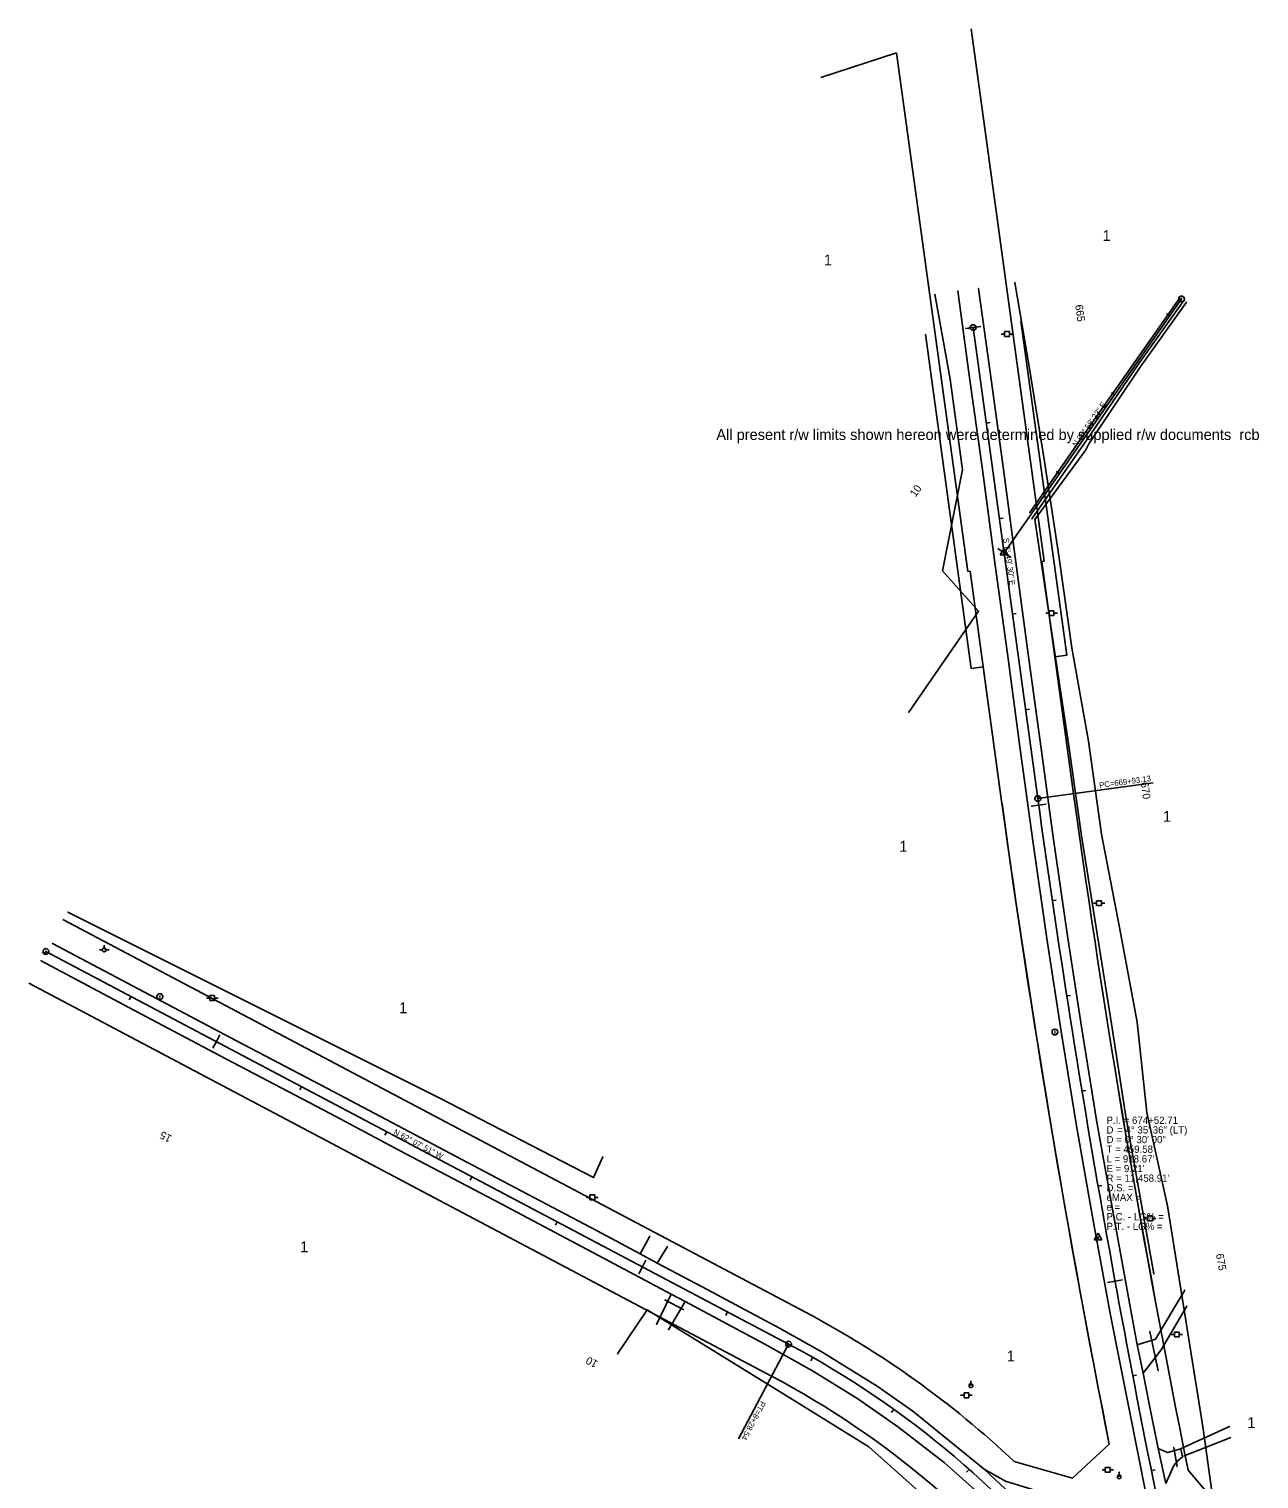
# Model space of a CAD drawing. Extents: x 2519952 to 2531965, y 848341 to 887632.
# Drawn here: x 2528248 to 2529524, y 859585 to 861088 of the extents above; entities that cross this region are included whole.
import ezdxf

# ---------------------------------------------------------------- set-up
doc = ezdxf.new("R2010")
doc.units = 0
for name, color, linetype in [('RD_EX_DR_Pipe', 7, 'Continuous'), ('RD_EX_Driveway', 7, 'Continuous'), ('RD_EX_DV_Prop', 7, 'Continuous'), ('RD_EX_DV_TX_Prop', 7, 'Continuous'), ('RD_EX_Fence_Other', 7, 'Continuous'), ('RD_EX_H2O', 7, 'Continuous'), ('RD_EX_Road', 7, 'Continuous'), ('RD_EX_RW', 7, 'Continuous'), ('RD_EX_RW_TX', 7, 'Continuous'), ('RD_EX_UT', 7, 'Continuous'), ('RD_EX_VEG', 7, 'Continuous'), ('RD_HC_Cl', 7, 'Continuous'), ('RD_HC_Data', 7, 'Continuous'), ('RD_HC_Data_Tic', 7, 'Continuous'), ('RD_HC_Survey_txCode', 7, 'Continuous'), ('RD_HC_TX_Sta50', 7, 'Continuous'), ('RD_HC_txCode', 7, 'Continuous'), ('RD_SMD_Locator', 7, 'Continuous')]:
    doc.layers.add(name, color=color, linetype=linetype)

msp = doc.modelspace()

# ---------------------------------------------------------------- linework, layer by layer
at = {"layer": 'RD_EX_DR_Pipe'}
for p, q in [((2528927.5, 859760.2), (2528908, 859770.3)), ((2529419.8, 859696.9), (2529411.1, 859737.6)), ((2529439.3, 859597.5), (2529435.9, 859617.3))]:
    msp.add_line(p, q, dxfattribs=at)
at = {"layer": 'RD_EX_Driveway'}
for p, q in [((2528892.4, 859836.4), (2528882.4, 859818.1)), ((2528899.9, 859808.6), (2528910.6, 859825.9)), ((2528914.4, 859776.4), (2528899.4, 859744.9)), ((2528928.9, 859768.8), (2528911.6, 859739.4))]:
    msp.add_line(p, q, dxfattribs=at)
for points in [[(2529398.1, 859723.8), (2529416.9, 859729.5), (2529447.3, 859780.6)], [(2529404.2, 859694.2), (2529422.7, 859718.7), (2529449.6, 859763.9)], [(2529443.5, 859616.2), (2529466.5, 859626.6), (2529493.8, 859639.1)], [(2529446.6, 859608.5), (2529467.1, 859616.7), (2529495, 859627.8)], [(2529427.6, 859579.8), (2529436, 859598.5), (2529440.3, 859603.8), (2529445.1, 859607.5), (2529443.3, 859615.9), (2529429.5, 859612), (2529419.8, 859616.3)]]:
    msp.add_lwpolyline(points, dxfattribs=at)
at = {"layer": 'RD_EX_DV_Prop'}
for p, q in [((2529225.6, 861088.5), (2529301.4, 860536.6)), ((2529069.9, 861038.3), (2529148.2, 861063.6)), ((2529148.2, 861063.6), (2529222.1, 860525.7)), ((2529298.9, 860536.2), (2529301.4, 860536.6)), ((2529298.9, 860536.2), (2529332, 860295.4)), ((2529224.6, 860526), (2529222.1, 860525.7)), ((2529224.6, 860526), (2529257.7, 860285.2)), ((2529053.8, 859757.6), (2528283.4, 860165)), ((2529018.7, 859691.3), (2528248.3, 860098.7)), ((2529330.7, 859585.4), (2529369, 859620.7)), ((2529270.4, 859602.6), (2529330.7, 859585.4)), ((2529450.8, 859593.8), (2529507.6, 859527.1))]:
    msp.add_line(p, q, dxfattribs=at)
for centre, radius, start, end in [((2540647.3, 861850.4), 11421.7, 187.82505, 191.39527), ((2540647.3, 861850.4), 11496.7, 187.82505, 191.18314), ((2528589.9, 858880.3), 992.4, 46.7055, 62.1307), ((2528589.9, 858880.3), 917.4, 12.4185, 62.1307)]:
    msp.add_arc(centre, radius, start, end, dxfattribs=at)
at = {"layer": 'RD_EX_Fence_Other'}
msp.add_lwpolyline([(2529415.3, 859797.3), (2529386.2, 859960.7), (2529371.4, 860056.7), (2529356.3, 860150), (2529340.1, 860251.5), (2529326.6, 860347.5), (2529316.6, 860413.6), (2529291.9, 860579.7), (2529344.7, 860652.1), (2529344.7, 860652.1), (2529347.9, 860658.3), (2529401.6, 860738.9), (2529449, 860805.2)], dxfattribs=at)
at = {"layer": 'RD_EX_H2O'}
for points in [[(2529286.5, 860587), (2529341.8, 860667), (2529395.8, 860743.7), (2529442.3, 860809.6)], [(2529288.8, 860580.4), (2529345.2, 860661.2), (2529399.1, 860740.6), (2529446.5, 860806.8)]]:
    msp.add_lwpolyline(points, dxfattribs=at)
at = {"layer": 'RD_EX_Road'}
for p, q in [((2529223.7, 860729.4), (2529211.8, 860816.8)), ((2529245.4, 860732.5), (2529233.4, 860819.4)), ((2529237.1, 860633.9), (2529223.7, 860729.4)), ((2529258.6, 860636.9), (2529245.4, 860732.5)), ((2529250.6, 860532.5), (2529237.1, 860633.9)), ((2529272.2, 860535.4), (2529258.6, 860636.9)), ((2529263.7, 860438), (2529250.6, 860532.5)), ((2529285, 860440.1), (2529272.2, 860535.4)), ((2529276.6, 860341.7), (2529263.7, 860438)), ((2529297.9, 860344.8), (2529285, 860440.1)), ((2529289.7, 860246.5), (2529276.6, 860341.7)), ((2529310.8, 860250.4), (2529297.9, 860344.8)), ((2529304.3, 860145.3), (2529289.7, 860246.5)), ((2529325.7, 860148), (2529310.8, 860250.4)), ((2529319.2, 860048.6), (2529304.3, 860145.3)), ((2529340.1, 860053.5), (2529325.7, 860148)), ((2529334.9, 859951), (2529319.2, 860048.6)), ((2529356.1, 859954.6), (2529340.1, 860053.5)), ((2529352.2, 859852.6), (2529334.9, 859951)), ((2529373.6, 859856.9), (2529356.1, 859954.6)), ((2529370.3, 859754.6), (2529352.2, 859852.6)), ((2529391.8, 859757.7), (2529373.6, 859856.9)), ((2529389.6, 859657.1), (2529370.3, 859754.6)), ((2529398.1, 859723.8), (2529391.8, 859757.7)), ((2529404.2, 859694.2), (2529398.1, 859723.8)), ((2529410.7, 859660.7), (2529404.2, 859694.2)), ((2529407.4, 859568.2), (2529389.6, 859657.1)), ((2529419.8, 859616.3), (2529410.7, 859660.7)), ((2529427.6, 859579.8), (2529419.8, 859616.3))]:
    msp.add_line(p, q, dxfattribs=at)
for points in [[(2529418.8, 859374.3), (2529376.2, 859439.9), (2529330.8, 859499.3), (2529299.7, 859535), (2529266.5, 859569.1), (2529239.2, 859594.7), (2529165.2, 859654.8), (2529128.2, 859680.9), (2529071.7, 859715.9), (2529026.8, 859741), (2528946.7, 859784), (2528899.9, 859808.6), (2528882.4, 859818.1), (2528837.6, 859841.9), (2528745.9, 859890.4), (2528649, 859941.4), (2528558.1, 859989.6), (2528463.6, 860039.2), (2528344.6, 860102), (2528272.6, 860140)], [(2529499.8, 859134.4), (2529480.4, 859193.2), (2529452.7, 859263.4), (2529422.6, 859323.9), (2529417.1, 859333.9), (2529358.4, 859427.2), (2529314, 859484.8), (2529283.4, 859520.4), (2529242.3, 859561.9), (2529197.7, 859601.6), (2529149.4, 859639.2), (2529108.3, 859667.9), (2529061.3, 859696.7), (2529011.6, 859724.3), (2528928.9, 859768.8), (2528914.4, 859776.4), (2528849.5, 859810.9), (2528738, 859869.9), (2528638.6, 859922.2), (2528560.7, 859963.8), (2528452.7, 860020.5), (2528357.8, 860070.5), (2528260.9, 860122.1)], [(2529407.4, 859568.2), (2529408.7, 859555.8), (2529401.6, 859550.5), (2529394.3, 859543), (2529312, 859566.9), (2529261.5, 859582.3), (2529239.2, 859594.7)]]:
    msp.add_lwpolyline(points, dxfattribs=at)
at = {"layer": 'RD_EX_RW'}
for p, q in [((2529277.3, 860785.6), (2529324.9, 860438.9)), ((2529178.2, 860772), (2529225.9, 860425.3)), ((2529312.5, 860437.2), (2529324.9, 860438.9)), ((2529312.5, 860437.2), (2529332, 860295.4)), ((2529225.9, 860425.3), (2529238.2, 860427)), ((2529238.2, 860427), (2529257.7, 860285.2)), ((2529053.8, 859757.6), (2528283.4, 860165)), ((2529053.8, 859757.6), (2528283.4, 860165)), ((2529018.7, 859691.3), (2528248.3, 860098.7)), ((2529507.6, 859527.1), (2529450.8, 859593.8))]:
    msp.add_line(p, q, dxfattribs=at)
msp.add_lwpolyline([(2529270.4, 859602.6), (2529330.7, 859585.4), (2529369, 859620.7), (2529365.7, 859637.2)], dxfattribs=at)
for centre, radius, start, end in [((2540647.1, 861850.4), 11421.4, 187.82505, 191.39535), ((2540647.1, 861850.4), 11496.4, 187.82505, 191.09941), ((2528589.9, 858880.3), 992.4, 46.7055, 62.1308), ((2528589.9, 858880.3), 917.4, 12.4185, 62.1308)]:
    msp.add_arc(centre, radius, start, end, dxfattribs=at)
at = {"layer": 'RD_EX_UT'}
for p, q in [((2529256.9, 860772.1), (2529260.4, 860772.1)), ((2529265.4, 860774.7), (2529260.4, 860774.7)), ((2529260.4, 860774.7), (2529260.4, 860769.7)), ((2529260.4, 860769.7), (2529265.4, 860769.7)), ((2529265.3, 860772.1), (2529268.9, 860772.1)), ((2529265.4, 860769.7), (2529265.4, 860774.7)), ((2529303.2, 860482.5), (2529306.7, 860482.5)), ((2529311.6, 860485.1), (2529306.6, 860485.1)), ((2529306.6, 860485.1), (2529306.6, 860480.1)), ((2529311.6, 860480.1), (2529311.6, 860485.1)), ((2529311.6, 860482.5), (2529315.2, 860482.5)), ((2529306.6, 860480.1), (2529311.6, 860480.1)), ((2529352.5, 860181.7), (2529355.9, 860181.7)), ((2529360.9, 860184.3), (2529355.9, 860184.3)), ((2529355.9, 860184.3), (2529355.9, 860179.3)), ((2529360.8, 860181.7), (2529364.5, 860181.7)), ((2529360.9, 860179.3), (2529360.9, 860184.3)), ((2529355.9, 860179.3), (2529360.9, 860179.3)), ((2528326.4, 860138.4), (2528326.4, 860135.3)), ((2528321.5, 860133.4), (2528324.4, 860133.4)), ((2528328.4, 860133.4), (2528331.5, 860133.4)), ((2528432.5, 860083.3), (2528435.9, 860083.3)), ((2528440.9, 860085.9), (2528435.9, 860085.9)), ((2528435.9, 860085.9), (2528435.9, 860080.9)), ((2528435.9, 860080.9), (2528440.9, 860080.9)), ((2528440.8, 860083.3), (2528444.5, 860083.3)), ((2528440.9, 860080.9), (2528440.9, 860085.9)), ((2528826.8, 859876.7), (2528830.2, 859876.7)), ((2528835.2, 859879.3), (2528830.2, 859879.3)), ((2528830.2, 859879.3), (2528830.2, 859874.3)), ((2528830.2, 859874.3), (2528835.2, 859874.3)), ((2528835.1, 859876.7), (2528838.8, 859876.7)), ((2528835.2, 859874.3), (2528835.2, 859879.3)), ((2529405.2, 859854.9), (2529408.7, 859854.9)), ((2529413.7, 859857.4), (2529408.7, 859857.4)), ((2529408.7, 859857.4), (2529408.7, 859852.4)), ((2529408.7, 859852.4), (2529413.7, 859852.4)), ((2529413.6, 859854.9), (2529417.2, 859854.9)), ((2529413.7, 859852.4), (2529413.7, 859857.4)), ((2529433.1, 859734.4), (2529436.6, 859734.4)), ((2529441.6, 859736.9), (2529436.6, 859736.9)), ((2529436.6, 859736.9), (2529436.6, 859731.9)), ((2529436.6, 859731.9), (2529441.6, 859731.9)), ((2529441.5, 859734.4), (2529445.1, 859734.4)), ((2529441.6, 859731.9), (2529441.6, 859736.9)), ((2529225.5, 859681.4), (2529225.5, 859686.4)), ((2529214.8, 859671.4), (2529218.3, 859671.4)), ((2529223.3, 859673.9), (2529218.3, 859673.9)), ((2529218.3, 859673.9), (2529218.3, 859668.9)), ((2529223.2, 859671.4), (2529226.8, 859671.4)), ((2529223.3, 859668.9), (2529223.3, 859673.9)), ((2529218.3, 859668.9), (2529223.3, 859668.9)), ((2529369.9, 859596.6), (2529364.9, 859596.6)), ((2529364.9, 859596.6), (2529364.9, 859591.6)), ((2529369.9, 859591.6), (2529369.9, 859596.6)), ((2529361.5, 859594.1), (2529365, 859594.1)), ((2529364.9, 859591.6), (2529369.9, 859591.6)), ((2529369.9, 859594.1), (2529373.5, 859594.1)), ((2529379.3, 859586.9), (2529379.3, 859591.9))]:
    msp.add_line(p, q, dxfattribs=at)
for centre in [(2528326.4, 860133.3), (2529225.5, 859681.4), (2529379.3, 859586.9)]:
    msp.add_circle(centre, 2, dxfattribs=at)
at = {"layer": 'RD_EX_VEG'}
for points in [[(2529161, 860379.9), (2529233.4, 860484.7), (2529196.1, 860526.5), (2529216.6, 860631.3), (2529203.8, 860725.2), (2529188.2, 860813.3)], [(2529480.9, 859531.9), (2529466.3, 859636.8), (2529429.4, 859868), (2529408.1, 859964.6), (2529398, 860058.5), (2529379.8, 860154.8), (2529361.1, 860253.4), (2529347.4, 860349.8), (2529330.1, 860446.5), (2529316.7, 860542.1), (2529301.9, 860639.9), (2529285.9, 860738.6), (2529271.2, 860825.6)], [(2528843.7, 859918.8), (2528834, 859897.2), (2528674.6, 859979.5), (2528288.7, 860172.6)], [(2529454.6, 859193), (2529399.8, 859320.5), (2529308.6, 859469.2), (2529292.8, 859463.4), (2529119.7, 859618.1), (2529040.5, 859666.9), (2528889.6, 859760.1), (2528859, 859714.3)]]:
    msp.add_lwpolyline(points, dxfattribs=at)
at = {"layer": 'RD_HC_Cl'}
for p, q in [((2529259.8, 860545.2), (2529444, 860808.5)), ((2529227.7, 860778.8), (2529294.9, 860290.3)), ((2529036.3, 859724.5), (2528265.9, 860131.8))]:
    msp.add_line(p, q, dxfattribs=at)
for centre, radius, start, end in [((2540647.1, 861850.4), 11458.9, 187.82505, 192.41848), ((2528589.9, 858880.3), 954.9, 12.4185, 62.1308)]:
    msp.add_arc(centre, radius, start, end, dxfattribs=at)
at = {"layer": 'RD_HC_Data'}
for p, q in [((2529255.9, 860543), (2529259.8, 860549.8)), ((2529255.9, 860543), (2529263.8, 860543)), ((2529259.8, 860549.8), (2529263.8, 860543)), ((2529294.9, 860290.3), (2529414.6, 860306.7)), ((2529353.5, 859832.7), (2529357.5, 859839.6)), ((2529357.5, 859839.6), (2529361.4, 859832.7)), ((2529353.5, 859832.7), (2529361.4, 859832.7)), ((2529036.3, 859724.5), (2528984.2, 859626.1))]:
    msp.add_line(p, q, dxfattribs=at)
for centre, radius in [((2529444, 860808.5), 3), ((2529444, 860808.5), 0.282), ((2529227.7, 860778.8), 3), ((2529227.7, 860778.8), 0.282), ((2529259.8, 860545.2), 0.529), ((2529294.9, 860290.3), 3), ((2529294.9, 860290.3), 0.282), ((2528265.9, 860131.8), 3), ((2528265.9, 860131.8), 0.282), ((2528384.1, 860084.9), 3), ((2528384.1, 860084.9), 0.282), ((2529312.6, 860048.2), 3), ((2529312.6, 860048.2), 0.282), ((2529357.5, 859835), 0.529), ((2529036.3, 859724.5), 3), ((2529036.3, 859724.5), 0.282)]:
    msp.add_circle(centre, radius, dxfattribs=at)
at = {"layer": 'RD_HC_Data_Tic'}
for p, q in [((2529431.8, 860791.1), (2529428.5, 860793.4)), ((2529227.7, 860778.8), (2529219.8, 860777.7)), ((2529227.7, 860778.8), (2529235.7, 860779.9)), ((2529374.5, 860709.1), (2529371.2, 860711.4)), ((2529241.4, 860679.7), (2529245.3, 860680.3)), ((2529317.2, 860627.2), (2529313.9, 860629.5)), ((2529255, 860580.7), (2529258.9, 860581.2)), ((2529259.8, 860545.2), (2529253.3, 860549.8)), ((2529259.8, 860545.2), (2529266.4, 860540.7)), ((2529268.6, 860481.6), (2529272.5, 860482.2)), ((2529282.2, 860382.5), (2529286.2, 860383.1)), ((2529295.8, 860283.5), (2529287.9, 860282.4)), ((2529295.8, 860283.5), (2529303.7, 860284.6)), ((2529309.9, 860184.5), (2529313.9, 860185.1)), ((2528265.9, 860131.8), (2528264, 860128.3)), ((2528354.3, 860085.1), (2528352.4, 860081.5)), ((2529324.9, 860085.6), (2529328.8, 860086.2)), ((2528442.7, 860038.3), (2528438.9, 860031.3)), ((2528442.7, 860038.3), (2528446.4, 860045.4)), ((2528531.1, 859991.6), (2528529.2, 859988.1)), ((2529340.7, 859986.9), (2529344.7, 859987.5)), ((2528619.5, 859944.8), (2528617.6, 859941.3)), ((2528707.9, 859898.1), (2528706, 859894.6)), ((2529357.4, 859888.3), (2529361.4, 859888.9)), ((2528796.3, 859851.4), (2528794.4, 859847.8)), ((2528884.7, 859804.6), (2528888.4, 859811.7)), ((2528884.7, 859804.6), (2528880.9, 859797.5)), ((2529375, 859789.8), (2529382.8, 859791.3)), ((2529375, 859789.8), (2529367.1, 859788.4)), ((2528973.1, 859757.9), (2528971.2, 859754.3)), ((2529061.3, 859710.7), (2529059.3, 859707.3)), ((2529393.4, 859691.5), (2529397.3, 859692.3)), ((2529145.5, 859656.9), (2529143.2, 859653.7)), ((2529223.6, 859594.6), (2529221, 859591.6)), ((2529412.7, 859593.4), (2529416.6, 859594.2))]:
    msp.add_line(p, q, dxfattribs=at)
at = {"layer": 'RD_SMD_Locator'}
for centre in [(2529188.2, 860813.3), (2529211.8, 860816.8), (2529233.4, 860819.4), (2529271.2, 860825.6), (2529442.3, 860809.6), (2529444, 860808.5), (2529446.5, 860806.8), (2529449, 860805.2), (2529227.7, 860778.8), (2529285.9, 860738.6), (2529395.8, 860743.7), (2529399.1, 860740.6), (2529401.6, 860738.9), (2529203.8, 860725.2), (2529223.7, 860729.4), (2529245.4, 860732.5), (2529341.8, 860667), (2529344.7, 860652.1), (2529344.7, 860652.1), (2529345.2, 860661.2), (2529347.9, 860658.3), (2529237.1, 860633.9), (2529258.6, 860636.9), (2529301.9, 860639.9), (2529216.6, 860631.3), (2529286.5, 860587), (2529288.8, 860580.4), (2529291.9, 860579.7), (2529259.8, 860545.2), (2529316.7, 860542.1), (2529250.6, 860532.5), (2529272.2, 860535.4), (2529196.1, 860526.5), (2529233.4, 860484.7), (2529263.7, 860438), (2529285, 860440.1), (2529330.1, 860446.5), (2529316.6, 860413.6), (2529161, 860379.9), (2529326.6, 860347.5), (2529347.4, 860349.8), (2529276.6, 860341.7), (2529297.9, 860344.8), (2529294.9, 860290.3), (2529289.7, 860246.5), (2529310.8, 860250.4), (2529340.1, 860251.5), (2529361.1, 860253.4), (2528288.7, 860172.6), (2529379.8, 860154.8), (2528272.6, 860140), (2529304.3, 860145.3), (2529325.7, 860148), (2529356.3, 860150), (2528260.9, 860122.1), (2528265.9, 860131.8), (2528344.6, 860102), (2528384.1, 860084.9), (2528357.8, 860070.5), (2529312.6, 860048.2), (2529319.2, 860048.6), (2529340.1, 860053.5), (2529371.4, 860056.7), (2529398, 860058.5), (2528463.6, 860039.2), (2528452.7, 860020.5), (2528558.1, 859989.6), (2528674.6, 859979.5), (2528560.7, 859963.8), (2529386.2, 859960.7), (2529408.1, 859964.6), (2528649, 859941.4), (2529334.9, 859951), (2529356.1, 859954.6), (2528638.6, 859922.2), (2528843.7, 859918.8), (2528834, 859897.2), (2528745.9, 859890.4), (2528738, 859869.9), (2529429.4, 859868), (2529352.2, 859852.6), (2529373.6, 859856.9), (2528837.6, 859841.9), (2528892.4, 859836.4), (2528910.6, 859825.9), (2529357.5, 859835), (2528849.5, 859810.9), (2528882.4, 859818.1), (2528882.4, 859818.1), (2528899.9, 859808.6), (2528899.9, 859808.6), (2529415.3, 859797.3), (2528914.4, 859776.4), (2528914.4, 859776.4), (2528946.7, 859784), (2529447.3, 859780.6), (2528889.6, 859760.1), (2528908, 859770.3), (2528927.5, 859760.2), (2528928.9, 859768.8), (2528928.9, 859768.8), (2529449.6, 859763.9), (2529370.3, 859754.6), (2529391.8, 859757.7), (2528899.4, 859744.9), (2528911.6, 859739.4), (2529026.8, 859741), (2529411.1, 859737.6), (2529011.6, 859724.3), (2529036.3, 859724.5), (2529071.7, 859715.9), (2529398.1, 859723.8), (2529398.1, 859723.8), (2529416.9, 859729.5), (2529422.7, 859718.7), (2528859, 859714.3), (2529061.3, 859696.7), (2529404.2, 859694.2), (2529404.2, 859694.2), (2529419.8, 859696.9), (2529128.2, 859680.9), (2529040.5, 859666.9), (2529108.3, 859667.9), (2529165.2, 859654.8), (2529389.6, 859657.1), (2529410.7, 859660.7), (2529149.4, 859639.2), (2529466.3, 859636.8), (2529466.5, 859626.6), (2529493.8, 859639.1), (2529495, 859627.8), (2529119.7, 859618.1), (2529419.8, 859616.3), (2529419.8, 859616.3), (2529429.5, 859612), (2529435.9, 859617.3), (2529443.3, 859615.9), (2529443.5, 859616.2), (2529467.1, 859616.7), (2529197.7, 859601.6), (2529239.2, 859594.7), (2529239.2, 859594.7), (2529436, 859598.5), (2529439.3, 859597.5), (2529440.3, 859603.8), (2529445.1, 859607.5), (2529446.6, 859608.5)]:
    msp.add_circle(centre, 0.001, dxfattribs=at)

# ---------------------------------------------------------------- texts
at = {"layer": 'RD_EX_DV_TX_Prop'}
for p in [(2529362, 860868.6), (2529072.9, 860843.3), (2529424.7, 860266.2), (2529151.2, 860235.2), (2528632.3, 860067.7), (2528529.6, 859819.8), (2529262.7, 859706.5), (2529512.2, 859637.4)]:
    msp.add_text('1', height=11.3, dxfattribs=at).set_placement(p)
at = {"layer": 'RD_EX_RW_TX'}
msp.add_text('All present r/w limits shown hereon were determined by supplied r/w documents  rcb', height=11.317, dxfattribs=at).set_placement((2528961.4, 860662.2))
at = {"layer": 'RD_EX_UT'}
msp.add_text('T', height=2, dxfattribs=at).set_placement((2528325.7, 860132.3))
at = {"layer": 'RD_HC_Data'}
for s, rotation, p in [('PC=669+93.13', 7.8251, (2529359, 860301.1)), ('PT=8+28.54', 242.1308, (2529007.6, 859666.1))]:
    msp.add_text(s, height=6, rotation=rotation, dxfattribs=at).set_placement(p)
at = {"layer": 'RD_HC_Survey_txCode'}
for s, rotation, p in [('N 34%%d 58\' 23" E', 55.0271, (2529335.1, 860654.5)), ('S 7%%d 49\' 30" E', 277.8251, (2529258.8, 860560.2)), ('N 62%%d 07\' 51" W', 332.1308, (2528625.9, 859942.6))]:
    msp.add_text(s, height=6, rotation=rotation, dxfattribs=at).set_placement(p)
for s, p in [('P.I. = 674+52.71', (2529366.1, 859952.9)), ('D', (2529366.1, 859942.9)), ('D = 0%%d 30\' 00"', (2529366.1, 859932.9)), ('    = 4%%d 35\' 36" (LT)', (2529366.1, 859942.9)), ("T = 459.58'", (2529366.1, 859922.9)), ("L = 918.67'", (2529366.1, 859912.9)), ("E = 9.21'", (2529366.1, 859902.9)), ("R = 11,458.91'", (2529366.1, 859892.9)), ('eMAX = ', (2529366.1, 859872.9)), ('D.S. = ', (2529366.1, 859882.9)), ('e = ', (2529366.1, 859862.9)), ('P.C. - LG% = ', (2529366.1, 859852.9)), ('P.T. - LG% = ', (2529366.1, 859842.9))]:
    msp.add_text(s, height=7.5, dxfattribs=at).set_placement(p)
at = {"layer": 'RD_HC_TX_Sta50'}
for s, rotation, p in [('665', 277.8251, (2529333.6, 860802.1)), ('10', 55.0271, (2529168, 860602.4)), ('670', 277.8594, (2529401.6, 860306.9)), ('15', 152.1308, (2528397.3, 859940.2)), ('675', 280.3595, (2529479.6, 859817.8)), ('10', 152.1308, (2528839.3, 859706.4))]:
    msp.add_text(s, height=8, rotation=rotation, dxfattribs=at).set_placement(p)
at = {"layer": 'RD_HC_txCode'}
for s, p in [('POT 13+21.28', (2529439.4, 860806.5)), ('45', (2529443.3, 860809.5)), ('POT 665+00.00', (2529221.9, 860776.8)), ('10', (2529227.3, 860779.8)), ('PI 10+00.00', (2529255.9, 860543.2)), ('44', (2529259.1, 860546.2)), ('PC 669+93.13', (2529290, 860288.3)), ('11', (2529294.7, 860291.3)), ('POT 17+00.00', (2528260.8, 860129.8)), ('20', (2528265.1, 860132.8)), ('CP 8 MSC', (2528380.5, 860082.9)), ('8', (2528383.8, 860085.9)), ('CP 4 PSC', (2529309, 860046.2)), ('4', (2529312.3, 860049.2)), ('12', (2529357, 859836)), ('PI 674+52.71', (2529353.2, 859833)), ('PT 8+28.54', (2529032, 859722.5)), ('18', (2529035.8, 859725.5))]:
    msp.add_text(s, height=1, dxfattribs=at).set_placement(p)

doc.saveas('drawing.dxf')
